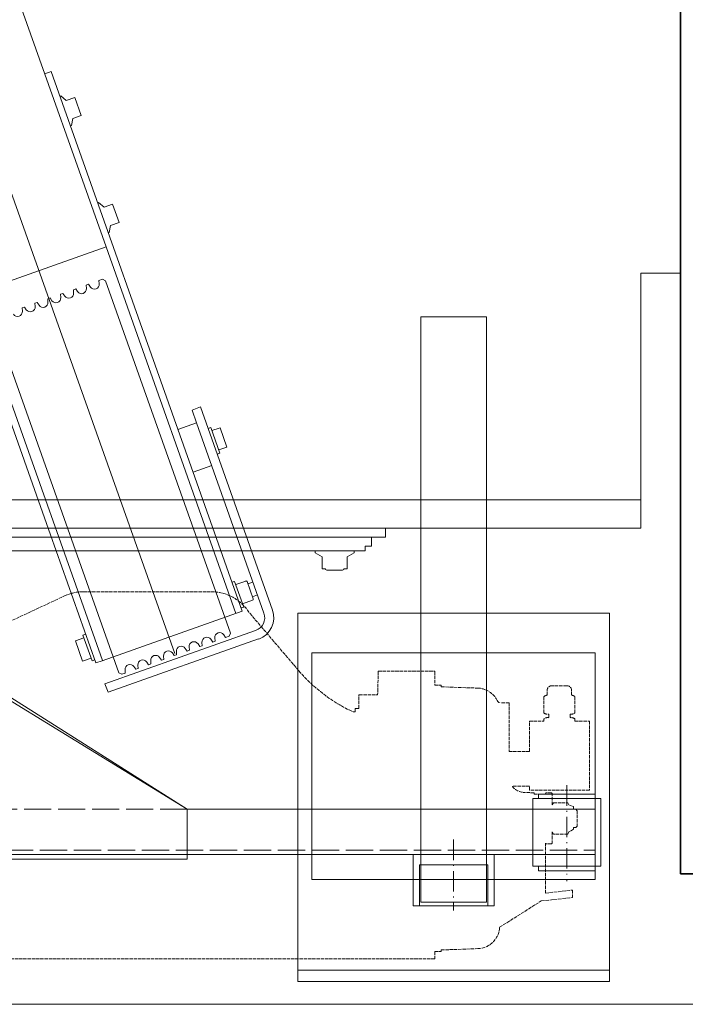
# Model space of a CAD drawing. Header units: millimetres. Extents: x 213386 to 459888, y 74252 to 208052.
# Tile 332 of 517: x 389224 to 389811, y 194430 to 195298. Entities that reach past the tile are written whole.
import ezdxf

# ---------------------------------------------------------------- set-up
doc = ezdxf.new("R2010")
doc.units = ezdxf.units.MM
doc.linetypes.add('ACAD_ISO02W100', pattern=[15, 12, -3])
doc.linetypes.add('ACAD_ISO10W100', pattern=[18.5, 12, -3, 0.5, -3])
for name, color, linetype, lineweight in [('CONT_25', 255, 'Continuous', 0), ('DASH_25', 255, 'ACAD_ISO02W100', 0), ('DASHD_25', 255, 'ACAD_ISO10W100', 0), ('NOVÁ TENKÁ', 255, 'Continuous', 0), ('OBRYSY', 255, 'Continuous', 0)]:
    doc.layers.add(name, color=color, linetype=linetype, lineweight=lineweight)

# ---------------------------------------------------------------- blocks, each defined once
blk = doc.blocks.new('MX20_Planview')
at = {"layer": 'DASH_25', "ltscale": 0.25}
for p, q in [((58.22, 667.01), (58.22, 679.77)), ((58.22, 679.77), (119.22, 679.77)), ((119.22, 679.77), (119.22, 626.77)), ((136, 667.74), (137.2, 668.94)), ((137.2, 668.94), (150.8, 668.94)), ((150.8, 668.94), (152, 667.74)), ((35.42, 664.05), (31.14, 664.05)), ((36.62, 667.01), (50.86, 667.01)), ((55.16, 662.65), (52.06, 662.65)), ((56.36, 667.01), (58.22, 667.01)), ((130.14, 660.67), (132, 661.74)), ((130.14, 648.02), (130.14, 660.67)), ((132, 661.74), (133.59, 665.71)), ((133.59, 665.71), (136, 665.71)), ((136, 665.71), (136, 667.74)), ((152, 667.74), (152, 665.71)), ((152, 665.71), (153.61, 665.71)), ((153.61, 665.71), (156, 661.74)), ((156, 661.74), (157.86, 660.67)), ((157.86, 660.67), (157.86, 648.02)), ((207.3, 664.74), (213.81, 664.77)), ((209.91, 640.94), (207.3, 664.74)), ((216.81, 637.28), (213.81, 664.77)), ((26.94, 659.85), (26.94, 646.69)), ((55.16, 643.89), (52.06, 643.89)), ((122, 646.94), (121.5, 646.44)), ((121.5, 646.44), (121.5, 641.44)), ((132, 646.94), (122, 646.94)), ((132, 646.94), (130.14, 648.02)), ((157.86, 648.02), (156, 646.94)), ((156, 646.94), (166, 646.94)), ((166, 646.94), (166.5, 646.44)), ((166.5, 646.44), (166.5, 641.44)), ((35.42, 642.49), (31.14, 642.49)), ((36.62, 639.53), (50.86, 639.53)), ((56.36, 639.53), (58.22, 639.53)), ((58.22, 626.77), (58.22, 639.53)), ((121.5, 641.44), (122, 640.94)), ((122, 640.94), (122.65, 640.94)), ((122.65, 640.94), (122.58, 640.94)), ((122.65, 630.94), (122.65, 640.94)), ((166.5, 641.44), (166, 640.94)), ((209.91, 640.94), (166, 640.94)), ((240.03, 600.58), (216.81, 637.28)), ((85.01, 626.77), (58.22, 626.77)), ((85.01, 626.77), (85.01, 608.94)), ((115.71, 626.77), (115.71, 611.82)), ((119.22, 626.77), (115.71, 626.77)), ((121.39, 630.94), (121.2, 622.63)), ((121.39, 630.94), (122.65, 630.94)), ((122.65, 630.94), (122.58, 630.94)), ((42, 608.94), (85.01, 608.94)), ((42, 608.94), (42, 601.25)), ((27.95, 548.94), (29.08, 581.31)), ((260.05, 548.94), (258.92, 581.31)), ((260.05, 548.94), (258.92, 581.31)), ((26.5, 548.94), (27.95, 548.94)), ((26.5, 543.5), (26.5, 548.94)), ((261.5, 548.94), (260.05, 548.94)), ((261.5, 548.94), (260.05, 548.94)), ((261.5, 543.5), (261.5, 548.94)), ((14.25, 543.5), (26.5, 543.5)), ((14.25, 493.5), (14.25, 543.5)), ((261.5, 543.5), (268, 543.5)), ((268, -543.5), (268, 543.5)), ((14.25, 493.5), (35.1, 492.94)), ((35.1, 476.71), (35.1, 492.94)), ((47.1, 476.21), (35.6, 476.21)), ((47.1, 473.21), (47.1, 476.21)), ((50.02, 473.21), (47.1, 473.21)), ((50.02, 473.21), (50.02, 471.22)), ((13.84, 423.43), (-37.67, 379.54)), ((-55.94, 233.58), (-55.94, 345.96)), ((-27.63, 164), (-52.19, 216.67))]:
    blk.add_line(p, q, dxfattribs=at)
for centre, radius, start, end in [((31.14, 659.85), 4.2, 90, 180), ((40.59, 663.58), 5.25, 139.11761, 174.81528), ((46.89, 663.58), 5.25, 349.84147, 40.88239), ((60.33, 663.58), 5.25, 139.11761, 190.15853), ((31.14, 646.69), 4.2, 180, 270), ((46.89, 642.97), 5.25, 319.11761, 10.15853), ((60.33, 642.97), 5.25, 169.84147, 220.88239), ((40.59, 642.97), 5.25, 185.18472, 220.88239), ((107.21, 622.94), 14, 307.39164, 360), ((39, 601.25), 3, 288.03429, 360), ((238.93, 580.61), 20, 2, 86.84122), ((49.07, 580.61), 20, 117.19865, 178), ((-77.38, 530.07), 140.33, 310.54203, 335.20761), ((35.6, 476.71), 0.5, 180, 270), ((-15.94, 345.96), 40, 122.89816, 180), ((-15.94, 233.58), 40, 180, 205)]:
    blk.add_arc(centre, radius, start, end, dxfattribs=at)
blk = doc.blocks.new('10030_TravellingCableSupport_769652_0')
at = {"layer": 'CONT_25', "color": 7, "ltscale": 15}
for p, q in [((-4, 110), (-4, -110)), ((-4, 110), (0, 110)), ((0, 110), (0, -110)), ((-4, 75), (-180, 75)), ((-180, 75), (-180, -325)), ((-136, 75), (-176, 75)), ((-4, -110), (-136, -325)), ((0, -110), (-136, -325)), ((0, -110), (-4, -110)), ((-180, -325), (-136, -325)), ((-176, -325), (-176, -685)), ((-136, -325), (-136, -685)), ((-176, -629.99), (-186, -629.99)), ((-136, -629.99), (-126.68, -629.99)), ((-136, -685), (-176, -685))]:
    blk.add_line(p, q, dxfattribs=at)
at = {"layer": 'CONT_25', "color": 7, "ltscale": 2}
for p, q in [((-176, 75), (-176, -325)), ((-176, -524.25), (-221, -524.25)), ((-221, -595.75), (-221, -524.25)), ((-185, -529.75), (-221, -529.75)), ((-185, -590.25), (-185, -529.75)), ((-185, -590.25), (-221, -590.25)), ((-176, -595.75), (-221, -595.75))]:
    blk.add_line(p, q, dxfattribs=at)
at = {"layer": 'CONT_25', "color": 7, "ltscale": 1.5}
for p, q in [((-126.52, -630), (-186.16, -630)), ((-186.16, -630), (-186.16, -690)), ((-176.16, -630), (-186.16, -630)), ((-136.52, -630), (-126.52, -630)), ((-136, -629.99), (-126.56, -629.99)), ((-126.52, -630), (-126.52, -690)), ((-186.16, -635), (-190.16, -635)), ((-190.16, -635), (-190.16, -685)), ((-126.52, -635), (-122.52, -635)), ((-122.52, -635), (-122.52, -685)), ((-186.16, -685), (-190.16, -685)), ((-126.52, -685), (-122.52, -685)), ((-126.52, -690), (-186.16, -690))]:
    blk.add_line(p, q, dxfattribs=at)
at = {"layer": 'DASH_25', "color": 7, "ltscale": 2}
for p, q in [((-172, 75), (-172, -685)), ((-136, -325), (-136, 75))]:
    blk.add_line(p, q, dxfattribs=at)
at = {"layer": 'DASHD_25', "color": 7, "ltscale": 1.5}
for p, q in [((-162.74, -560), (-225.31, -560)), ((-114.83, -660), (-199.44, -660))]:
    blk.add_line(p, q, dxfattribs=at)
blk = doc.blocks.new('10030_Elevator_0')
at = {"layer": 'NOVÁ TENKÁ'}
for p, q in [((-775, 1880), (-775, 205)), ((-750, 1855), (-750, 205)), ((-885.49, 616.04), (885.09, 1245.09)), ((-891.82, 679.78), (527.46, 1183.53)), ((-526.87, 676.67), (892.48, 1180.44)), ((-780.8, 725.75), (-417.86, 854.21)), ((-526.87, 676.67), (-568.57, 794.5)), ((-902.67, 665.38), (-591.66, 775.71)), ((-795, 763.39), (-795, 448)), ((-783, 762.5), (-783, 430)), ((-580.7, 750.78), (-583.6, 750.55)), ((-582.37, 747.07), (-579.97, 748.72)), ((-580.7, 750.78), (-579.97, 748.72)), ((-576.69, 739.47), (-579.59, 739.24)), ((-576.69, 739.47), (-575.96, 737.41)), ((-578.35, 735.76), (-575.96, 737.41)), ((-372.15, 725.06), (-374.15, 730.72)), ((-893.92, 685.72), (-780.8, 725.75)), ((-735.09, 596.61), (-372.15, 725.06)), ((-572.67, 728.16), (-575.58, 727.93)), ((-574.34, 724.45), (-571.94, 726.1)), ((-572.67, 728.16), (-571.94, 726.1)), ((-568.66, 716.85), (-571.57, 716.62)), ((-570.33, 713.14), (-567.93, 714.79)), ((-568.66, 716.85), (-567.93, 714.79)), ((-393.55, 716.61), (-397.68, 711.78)), ((-393.83, 717.39), (-393.55, 716.61)), ((-874.33, 703.79), (-892.24, 697.45)), ((-871.66, 696.25), (-874.33, 703.79)), ((-564.65, 705.54), (-567.55, 705.31)), ((-564.65, 705.54), (-563.92, 703.48)), ((-420.23, 708.05), (-419.95, 707.27)), ((-419.95, 707.27), (-413.71, 706.11)), ((-411.04, 698.57), (-413.71, 706.11)), ((-411.04, 698.57), (-395.01, 704.24)), ((-397.68, 711.78), (-395.01, 704.24)), ((-889.57, 689.91), (-892.24, 697.45)), ((-869.3, 697.08), (-891.93, 689.07)), ((-868.47, 694.72), (-869.3, 697.08)), ((-566.32, 701.83), (-563.92, 703.48)), ((-891.09, 686.72), (-891.93, 689.07)), ((-560.64, 694.23), (-563.54, 694)), ((-562.31, 690.52), (-559.91, 692.17)), ((-560.64, 694.23), (-559.91, 692.17)), ((-919.81, 674.96), (-912.27, 677.63)), ((-865.23, 544.71), (-912.27, 677.63)), ((-891.92, 680.06), (-893.92, 685.72)), ((-848.14, 556.59), (-891.92, 680.06)), ((-556.63, 682.92), (-559.53, 682.69)), ((-555.51, 679.77), (-556.73, 677.22)), ((-556.63, 682.92), (-555.51, 679.77)), ((-487.82, 683.25), (-491.95, 678.42)), ((-491.95, 678.42), (-489.28, 670.88)), ((-488.1, 684.02), (-487.82, 683.25)), ((-872.77, 542.04), (-919.81, 674.96)), ((-556.73, 677.22), (-867.74, 566.89)), ((-526.87, 676.67), (-850.21, 562.22)), ((-514.5, 674.68), (-514.22, 673.9)), ((-514.22, 673.9), (-507.98, 672.74)), ((-505.31, 665.2), (-507.98, 672.74)), ((-505.31, 665.2), (-489.28, 670.88)), ((-902.67, 665.38), (-903.89, 662.83)), ((-903.89, 662.83), (-902.77, 659.68)), ((-899.87, 659.91), (-902.77, 659.68)), ((-899.49, 650.43), (-897.09, 652.08)), ((-899.49, 650.43), (-898.76, 648.37)), ((-895.86, 648.6), (-898.76, 648.37)), ((-895.48, 639.12), (-893.08, 640.77)), ((-895.48, 639.12), (-894.75, 637.06)), ((-891.85, 637.29), (-894.75, 637.06)), ((-891.47, 627.81), (-889.07, 629.46)), ((-891.47, 627.81), (-890.74, 625.75)), ((-887.83, 625.98), (-890.74, 625.75)), ((-887.46, 616.5), (-885.06, 618.15)), ((-887.46, 616.5), (-886.72, 614.44)), ((-883.82, 614.67), (-886.72, 614.44)), ((-682.11, 596.79), (-687.95, 613.29)), ((-883.44, 605.19), (-881.04, 606.84)), ((-883.44, 605.19), (-882.71, 603.13)), ((-879.81, 603.36), (-882.71, 603.13)), ((-719.82, 583.44), (-725.66, 599.94)), ((-670.8, 600.79), (-682.11, 596.79)), ((-668.13, 593.25), (-670.8, 600.79)), ((-879.43, 593.88), (-877.03, 595.53)), ((-879.43, 593.88), (-878.7, 591.82)), ((-875.8, 592.05), (-878.7, 591.82)), ((-682.11, 596.79), (-849.91, 537.4)), ((-848.21, 556.57), (-735.09, 596.61)), ((-668.13, 593.25), (-847.24, 529.86)), ((-875.42, 582.57), (-873.02, 584.22)), ((-875.42, 582.57), (-874.69, 580.51)), ((-708.77, 576.22), (-686.15, 584.22)), ((-688.98, 583.22), (-686.74, 576.91)), ((-686.98, 586.58), (-686.15, 584.22)), ((-871.79, 580.74), (-874.69, 580.51)), ((-709.61, 578.57), (-708.77, 576.22)), ((-705.95, 577.22), (-703.71, 570.9)), ((-703.44, 570.15), (-686.48, 576.15)), ((-686.74, 576.91), (-686.48, 576.15)), ((-871.41, 571.26), (-869.01, 572.91)), ((-871.41, 571.26), (-870.29, 568.11)), ((-870.29, 568.11), (-867.74, 566.89)), ((-822.76, 565.58), (-821.92, 563.22)), ((-703.44, 570.15), (-703.71, 570.9)), ((-845.38, 557.57), (-844.55, 555.21)), ((-844.55, 555.21), (-821.92, 563.22)), ((-838.61, 547.42), (-841.72, 556.21)), ((-821.64, 553.42), (-824.75, 562.22)), ((-837.46, 546.87), (-822.19, 552.27)), ((-833.89, 543.07), (-835.48, 547.57)), ((-822.57, 547.08), (-824.17, 551.57)), ((-800.33, 486), (-796.72, 492.25)), ((-796.72, 492.25), (-795, 492.25)), ((-811.37, 483), (-812, 481.92)), ((-812, 481.92), (-812, 468.09)), ((-811, 483), (-811.37, 483)), ((-800.33, 486), (-811, 486)), ((-811, 483), (-811, 486)), ((-811.37, 467), (-812, 468.09)), ((-811, 467), (-811.37, 467)), ((-811, 464), (-811, 467)), ((-811, 464), (-800.33, 464)), ((-800.33, 464), (-796.72, 457.75)), ((-796.72, 457.75), (-795, 457.75)), ((-791, 448), (-795, 448)), ((-791, 442.5), (-791, 448)), ((-791, 442.5), (-783, 442.5)), ((-775, 430), (-783, 430))]:
    blk.add_line(p, q, dxfattribs=at)
for points in [[(-850, 507.5), (-1175, 507.5), (-1175, 232.5), (-850, 232.5)], [(-885, 495), (-1085, 495), (-1085, 245), (-885, 245)], [(-1072, 341), (-1072, 399), (-1105, 399), (-1105, 341)], [(-588.5, 341), (-588.5, 399), (-1105, 399), (-1105, 341)]]:
    blk.add_lwpolyline(points, close=True, dxfattribs=at)
for points in [[(-1165, 507.5), (-1165, 232.5)], [(-775, 205), (-550, 205), (-550, 170)]]:
    blk.add_lwpolyline(points, dxfattribs=at)
at = {"layer": 'NOVÁ TENKÁ', "lineweight": 35}
blk.add_lwpolyline([(-1080, 170), (980, 170), (980, 120), (-1080, 120)], close=True, dxfattribs=at)
at = {"layer": 'NOVÁ TENKÁ'}
for centre, radius, start, end in [((-583.94, 754.84), 4.3, 124.53137, 274.53137), ((-579.93, 743.53), 4.3, 124.53137, 274.53137), ((-575.92, 732.22), 4.3, 124.53137, 274.53137), ((-571.91, 720.91), 4.3, 124.53137, 274.53137), ((-567.89, 709.6), 4.3, 124.53137, 274.53137), ((-563.88, 698.29), 4.3, 124.53137, 274.53137), ((-559.87, 686.98), 4.3, 124.53137, 274.53137), ((-899.53, 655.62), 4.3, 304.53137, 94.53137), ((-895.52, 644.31), 4.3, 304.53137, 94.53137), ((-891.51, 633), 4.3, 304.53137, 94.53137), ((-887.49, 621.69), 4.3, 304.53137, 94.53137), ((-883.48, 610.38), 4.3, 304.53137, 94.53137), ((-879.47, 599.07), 4.3, 304.53137, 94.53137), ((-875.46, 587.76), 4.3, 304.53137, 94.53137), ((-871.45, 576.45), 4.3, 304.53137, 94.53137), ((-837.76, 547.72), 0.9, 199.49073, 289.49073), ((-822.49, 553.12), 0.9, 289.49073, 19.49073), ((-853.92, 548.71), 20, 199.49073, 289.49073), ((-853.92, 548.71), 12, 199.49073, 289.49073)]:
    blk.add_arc(centre, radius, start, end, dxfattribs=at)
at = {"layer": 'NOVÁ TENKÁ', "rotation": 180}
blk.add_blockref('MX20_Planview', (-887, 930), dxfattribs=at)
at = {"layer": 'NOVÁ TENKÁ'}
blk.add_blockref('10030_TravellingCableSupport_769652_0', (-887, 930), dxfattribs=at)

msp = doc.modelspace()

# ---------------------------------------------------------------- linework, layer by layer
at = {"layer": 'OBRYSY'}
msp.add_line((389976.638, 194429.654), (387876.638, 194429.654), dxfattribs=at)

# ---------------------------------------------------------------- block references
at = {"rotation": 90}
msp.add_blockref('10030_Elevator_0', (389976.638, 195624.654), dxfattribs=at)

doc.saveas('drawing.dxf')
